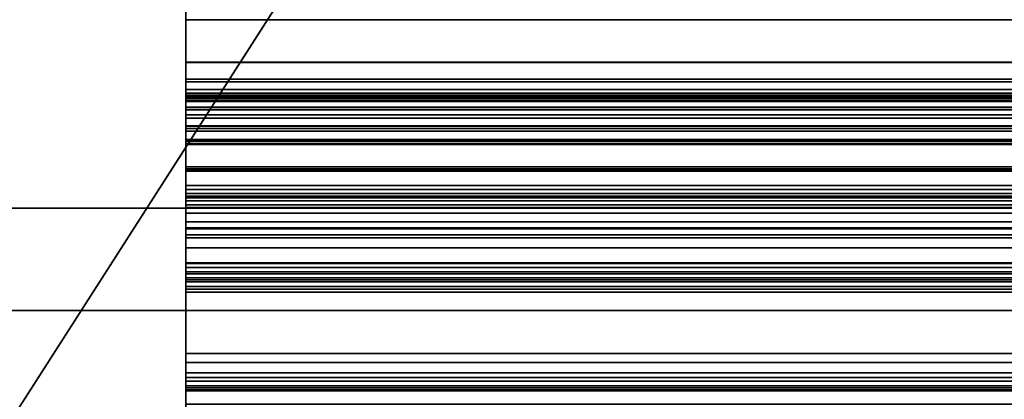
# Model space of a CAD drawing. Header units: millimetres. Extents: x -527 to 5177, y -116 to 161.
# Tile 736 of 1056: x 2586.75 to 2606.03, y 7.96 to 15.39. Entities that reach past the tile are written whole.
import ezdxf

# ---------------------------------------------------------------- set-up
doc = ezdxf.new("R2010")
doc.units = ezdxf.units.MM
doc.layers.add('151', color=7, linetype='Continuous', true_color=0xffffff)

# ---------------------------------------------------------------- blocks, each defined once
blk = doc.blocks.new('UG_SURFACE_192')
at = {"layer": '151', "color": 35, "linetype": 'Continuous', "lineweight": 35}
for points in [[(3421, 11.7, 2017), (2579, 11.7, 2017), (2579, 7.5, 2017), (3417, 7.5, 2017)], [(3421, 11.7, 2), (3421, 9.7), (2579, 9.7), (2579, 11.7, 2)], [(2579, 11.7, 2), (2623.018, 11.7, 999.334), (2634, 11.7, 997)], [(2579, 11.7, 2), (2607.148, 11.7, 1026.822), (2608.321, 11.7, 1015.657)], [(2634, 11.7, 997), (2644.982, 11.7, 999.334), (3421, 11.7, 2), (2579, 11.7, 2)], [(2608.321, 11.7, 1015.657), (2613.935, 11.7, 1005.934), (2579, 11.7, 2)], [(2613.935, 11.7, 1005.934), (2623.018, 11.7, 999.334), (2579, 11.7, 2)], [(2607.148, 11.7, 1026.822), (2579, 11.7, 2), (2579, 11.7, 2017), (2607.148, 11.7, 1106.822)], [(2579, 11.7, 2017), (2618.13, 11.7, 1125.843), (2610.617, 11.7, 1117.5)], [(2579, 11.7, 2017), (2639.614, 11.7, 1130.41), (2628.386, 11.7, 1130.41)], [(2628.386, 11.7, 1130.41), (2618.13, 11.7, 1125.843), (2579, 11.7, 2017)], [(2610.617, 11.7, 1117.5), (2607.148, 11.7, 1106.822), (2579, 11.7, 2017)], [(2649.87, 11.7, 1125.843), (2639.614, 11.7, 1130.41), (2579, 11.7, 2017), (3421, 11.7, 2017)], [(2583, 7.5), (2579, 7.5), (2579, 9.7), (3421, 9.7)], [(3421, 9.7), (3417, 1.7), (2583, 1.7), (2583, 7.5)]]:
    blk.add_3dface(points, dxfattribs=at)
blk = doc.blocks.new('UG_SURFACE_214')
at = {"layer": '151', "color": 252, "linetype": 'Continuous', "lineweight": 35}
for points in [[(2573.5, 74.62, 2021.75), (2573.5, -26.22, 2021.75), (2741.5, 26.8, 2021.75), (2741.5, 28.8, 2021.75)], [(2575, -26.22, 2020.25), (2575, 74.62, 2020.25), (2741.5, 28.8, 2020.25), (2741.5, 26.8, 2020.25)], [(2921.833, 26.8, 2020.25), (3190.167, 28.8, 2020.25), (3190.167, 26.8, 2020.25), (2575, -26.22, 2020.25)], [(2753.5, 26.8, 2020.25), (2909.833, 28.8, 2020.25), (2909.833, 26.8, 2020.25), (2575, -26.22, 2020.25)], [(2573.5, -26.22, 2021.75), (3426.5, -26.22, 2021.75), (2753.5, 26.8, 2021.75), (2741.5, 26.8, 2021.75)], [(2575, -26.22, 2020.25), (3190.167, 26.8, 2020.25), (3202.167, 26.8, 2020.25)], [(3425, -26.22, 2020.25), (2575, -26.22, 2020.25), (3358.5, 26.8, 2020.25), (3370.5, 26.8, 2020.25)], [(3202.167, 26.8, 2020.25), (3358.5, 26.8, 2020.25), (2575, -26.22, 2020.25)], [(2575, -26.22, 2020.25), (2909.833, 26.8, 2020.25), (2921.833, 26.8, 2020.25)], [(2575, -26.22, 2020.25), (2741.5, 26.8, 2020.25), (2753.5, 26.8, 2020.25)]]:
    blk.add_3dface(points, dxfattribs=at)
blk = doc.blocks.new('UG_SURFACE_244')
at = {"layer": '151', "color": 252, "linetype": 'Continuous', "lineweight": 35}
for points in [[(2592, 16.014, -6.75), (2576, 16.014, -6.75), (2576, -8.953, -6.75), (3424, -8.953, -6.75)], [(2576, -8.953, -7.75), (2576, 16.014, -7.75), (2592, 16.014, -7.75)], [(2592, 16.014, -7.75), (3408, 16.014, -7.75), (2576, -8.953, -7.75)], [(3408, 16.014, -7.75), (3424, 16.014, -7.75), (3424, -8.953, -7.75), (2576, -8.953, -7.75)], [(3408, 16.014, -6.75), (2592, 16.014, -6.75), (3424, -8.953, -6.75)]]:
    blk.add_3dface(points, dxfattribs=at)
blk = doc.blocks.new('UG_SURFACE_264')
at = {"layer": '151', "color": 206, "linetype": 'Continuous', "lineweight": 35}
for points in [[(2590, 18.28, -3.37), (2590, 18.401, -3.492), (2590, 17.875, -4.628), (2590, 14.56, -4.675)], [(2590, 16.886, -3.622), (2590, 17.055, -3.582), (2590, 18.28, -3.37), (2590, 14.56, -4.675)], [(2590, 17.875, -4.628), (3410, 17.875, -4.628), (3410, 14.56, -4.675), (2590, 14.56, -4.675)], [(2590, 13.956, -3.705), (3410, 13.956, -3.705), (3410, 16.886, -3.622), (2590, 16.886, -3.622)], [(2590, 13.956, -3.705), (2590, 16.886, -3.622), (2590, 14.56, -4.675)], [(2590, 15.808, 9.306), (3410, 15.808, 9.306), (3410, 14.554, 8.056), (2590, 14.554, 8.056)], [(2590, 15.808, 9.306), (2590, 14.554, 8.056), (2590, 14.177, 8.523), (2590, 15.393, 9.771)], [(2590, 14.177, 8.523), (3410, 14.177, 8.523), (3410, 15.393, 9.771), (2590, 15.393, 9.771)], [(2590, 14.56, -4.675), (2590, 13.307, -4.675), (2590, 13.874, -3.701), (2590, 13.956, -3.705)], [(2590, 14.56, -4.675), (3410, 14.56, -4.675), (3410, 13.307, -4.675), (2590, 13.307, -4.675)], [(2590, 14.554, 8.056), (3410, 14.554, 8.056), (3410, 14.228, 7.837), (2590, 14.228, 7.837)], [(2590, 14.554, 8.056), (2590, 14.228, 7.837), (2590, 14.028, 8.423), (2590, 14.177, 8.523)], [(2590, 14.228, 7.837), (3410, 14.228, 7.837), (3410, 13.848, 7.769), (2590, 13.848, 7.769)], [(2590, 14.228, 7.837), (2590, 13.848, 7.769), (2590, 13.855, 8.392), (2590, 14.028, 8.423)], [(2590, 14.028, 8.423), (3410, 14.028, 8.423), (3410, 14.177, 8.523), (2590, 14.177, 8.523)], [(2590, 13.855, 8.392), (3410, 13.855, 8.392), (3410, 14.028, 8.423), (2590, 14.028, 8.423)], [(2590, 13.874, -3.701), (3410, 13.874, -3.701), (3410, 13.956, -3.705), (2590, 13.956, -3.705)], [(2590, 13.918, -0.829), (3410, 13.918, -0.829), (3410, 13.912, -0.873), (2590, 13.912, -0.873)], [(2590, 13.896, -0.661), (3410, 13.896, -0.661), (3410, 13.918, -0.829), (2590, 13.918, -0.829)], [(2590, 13.048, -1.051), (2590, 13.049, -0.976), (2590, 13.918, -0.829), (2590, 13.912, -0.873)], [(2590, 13.896, -0.661), (2590, 13.918, -0.829), (2590, 13.049, -0.976)], [(2590, 13.912, -0.873), (3410, 13.912, -0.873), (3410, 13.21, -2.79), (2590, 13.21, -2.79)], [(2590, 13.912, -0.873), (2590, 13.21, -2.79), (2590, 12.514, -2.508), (2590, 13.048, -1.051)], [(2590, 13.81, -0.519), (3410, 13.81, -0.519), (3410, 13.896, -0.661), (2590, 13.896, -0.661)], [(2590, 13.049, -0.976), (2590, 13.015, -0.885), (2590, 13.81, -0.519), (2590, 13.896, -0.661)], [(2590, 13.793, -3.688), (3410, 13.793, -3.688), (3410, 13.874, -3.701), (2590, 13.874, -3.701)], [(2590, 13.307, -4.675), (2590, 13.793, -3.688), (2590, 13.874, -3.701)], [(2590, 13.679, 8.434), (2590, 13.855, 8.392), (2590, 13.848, 7.769), (2590, 13.465, 7.86)], [(2590, 13.679, 8.434), (3410, 13.679, 8.434), (3410, 13.855, 8.392), (2590, 13.855, 8.392)], [(2590, 13.848, 7.769), (3410, 13.848, 7.769), (3410, 13.465, 7.86), (2590, 13.465, 7.86)], [(2590, 13.672, -0.421), (3410, 13.672, -0.421), (3410, 13.81, -0.519), (2590, 13.81, -0.519)], [(2590, 13.672, -0.421), (2590, 13.81, -0.519), (2590, 13.015, -0.885)], [(2590, 13.533, -3.58), (3410, 13.533, -3.58), (3410, 13.793, -3.688), (2590, 13.793, -3.688)], [(2590, 13.307, -4.675), (2590, 13.533, -3.58), (2590, 13.793, -3.688)], [(2590, 13.628, 8.463), (2590, 13.679, 8.434), (2590, 13.465, 7.86), (2590, 13.26, 7.993)], [(2590, 13.628, 8.463), (3410, 13.628, 8.463), (3410, 13.679, 8.434), (2590, 13.679, 8.434)], [(2590, 12.462, 0.783), (3410, 12.462, 0.783), (3410, 13.672, -0.421), (2590, 13.672, -0.421)], [(2590, 13.672, -0.421), (2590, 13.015, -0.885), (2590, 12.948, -0.814)], [(2590, 12.948, -0.814), (2590, 11.718, 0.448), (2590, 12.462, 0.783), (2590, 13.672, -0.421)], [(2590, 12.968, 9.015), (2590, 13.628, 8.463), (2590, 13.26, 7.993), (2590, 12.145, 8.931)], [(2590, 12.968, 9.015), (3410, 12.968, 9.015), (3410, 13.628, 8.463), (2590, 13.628, 8.463)], [(2590, 13.315, -3.36), (3410, 13.315, -3.36), (3410, 13.533, -3.58), (2590, 13.533, -3.58)], [(2590, 13.315, -3.36), (2590, 13.533, -3.58), (2590, 13.307, -4.675), (2590, 12.464, -3.693)], [(2590, 13.465, 7.86), (3410, 13.465, 7.86), (3410, 13.26, 7.993), (2590, 13.26, 7.993)], [(2590, 13.209, -3.103), (3410, 13.209, -3.103), (3410, 13.315, -3.36), (2590, 13.315, -3.36)], [(2590, 13.209, -3.103), (2590, 13.315, -3.36), (2590, 12.464, -3.693), (2590, 12.467, -3.687)], [(2590, 10.632, -3.786), (2590, 12.464, -3.693), (2590, 13.307, -4.675), (2590, 10.297, -4.76)], [(2590, 13.307, -4.675), (3410, 13.307, -4.675), (3410, 10.297, -4.76), (2590, 10.297, -4.76)], [(2590, 13.26, 7.993), (3410, 13.26, 7.993), (3410, 12.145, 8.931), (2590, 12.145, 8.931)], [(2590, 13.21, -2.79), (3410, 13.21, -2.79), (3410, 13.209, -3.103), (2590, 13.209, -3.103)], [(2590, 13.21, -2.79), (2590, 13.209, -3.103), (2590, 12.426, -3.165), (2590, 12.514, -2.508)], [(2590, 13.209, -3.103), (2590, 12.467, -3.687), (2590, 12.47, -3.668)], [(2590, 12.47, -3.668), (2590, 12.426, -3.165), (2590, 13.209, -3.103)], [(2590, 13.049, -0.976), (3410, 13.049, -0.976), (3410, 13.015, -0.885), (2590, 13.015, -0.885)], [(2590, 13.048, -1.051), (3410, 13.048, -1.051), (3410, 13.049, -0.976), (2590, 13.049, -0.976)], [(2590, 12.514, -2.508), (3410, 12.514, -2.508), (3410, 13.048, -1.051), (2590, 13.048, -1.051)], [(2590, 13.015, -0.885), (3410, 13.015, -0.885), (3410, 12.948, -0.814), (2590, 12.948, -0.814)], [(2590, 12.145, 8.931), (2590, 11.94, 9.881), (2590, 12.968, 9.015)], [(2590, 11.94, 9.881), (3410, 11.94, 9.881), (3410, 12.968, 9.015), (2590, 12.968, 9.015)], [(2590, 12.948, -0.814), (3410, 12.948, -0.814), (3410, 11.718, 0.448), (2590, 11.718, 0.448)], [(2590, 12.426, -3.165), (3410, 12.426, -3.165), (3410, 12.514, -2.508), (2590, 12.514, -2.508)], [(2590, 12.47, -3.668), (3410, 12.47, -3.668), (3410, 12.426, -3.165), (2590, 12.426, -3.165)], [(2590, 12.467, -3.687), (3410, 12.467, -3.687), (3410, 12.47, -3.668), (2590, 12.47, -3.668)], [(2590, 12.464, -3.693), (3410, 12.464, -3.693), (3410, 12.467, -3.687), (2590, 12.467, -3.687)], [(2590, 10.632, -3.786), (3410, 10.632, -3.786), (3410, 12.464, -3.693), (2590, 12.464, -3.693)], [(2590, 11.295, 3.173), (3410, 11.295, 3.173), (3410, 12.462, 0.783), (2590, 12.462, 0.783)], [(2590, 11.718, 0.448), (2590, 10.538, 2.956), (2590, 11.295, 3.173), (2590, 12.462, 0.783)], [(2590, 12.145, 8.931), (3410, 12.145, 8.931), (3410, 12.068, 8.973), (2590, 12.068, 8.973)], [(2590, 12.145, 8.931), (2590, 12.068, 8.973), (2590, 11.94, 9.881)], [(2590, 12.068, 8.973), (3410, 12.068, 8.973), (3410, 11.99, 8.98), (2590, 11.99, 8.98)], [(2590, 11.94, 9.881), (2590, 12.068, 8.973), (2590, 11.99, 8.98)], [(2590, 11.99, 8.98), (3410, 11.99, 8.98), (3410, 11.907, 8.956), (2590, 11.907, 8.956)], [(2590, 11.77, 9.954), (2590, 11.94, 9.881), (2590, 11.99, 8.98), (2590, 11.907, 8.956)], [(2590, 11.77, 9.954), (3410, 11.77, 9.954), (3410, 11.94, 9.881), (2590, 11.94, 9.881)], [(2590, 11.907, 8.956), (3410, 11.907, 8.956), (3410, 11.846, 8.906), (2590, 11.846, 8.906)], [(2590, 11.907, 8.956), (2590, 11.607, 9.957), (2590, 11.77, 9.954)], [(2590, 11.907, 8.956), (2590, 11.437, 9.891), (2590, 11.607, 9.957)], [(2590, 11.318, 9.776), (2590, 11.437, 9.891), (2590, 11.907, 8.956), (2590, 11.846, 8.906)], [(2590, 11.846, 8.906), (3410, 11.846, 8.906), (3410, 10.618, 6.79), (2590, 10.618, 6.79)], [(2590, 11.846, 8.906), (2590, 10.618, 6.79), (2590, 7.217, 2.399), (2590, 11.318, 9.776)], [(2590, 11.607, 9.957), (3410, 11.607, 9.957), (3410, 11.77, 9.954), (2590, 11.77, 9.954)], [(2590, 11.718, 0.448), (3410, 11.718, 0.448), (3410, 10.538, 2.956), (2590, 10.538, 2.956)], [(2590, 11.437, 9.891), (3410, 11.437, 9.891), (3410, 11.607, 9.957), (2590, 11.607, 9.957)], [(2590, 11.318, 9.776), (3410, 11.318, 9.776), (3410, 11.437, 9.891), (2590, 11.437, 9.891)], [(2590, 7.217, 2.399), (3410, 7.217, 2.399), (3410, 11.318, 9.776), (2590, 11.318, 9.776)], [(2590, 11.179, 5.888), (3410, 11.179, 5.888), (3410, 11.295, 3.173), (2590, 11.295, 3.173)], [(2590, 11.179, 5.888), (2590, 11.295, 3.173), (2590, 10.538, 2.956), (2590, 10.456, 5.786)], [(2590, 11.182, 5.946), (3410, 11.182, 5.946), (3410, 11.179, 5.888), (2590, 11.179, 5.888)], [(2590, 11.12, 6.288), (3410, 11.12, 6.288), (3410, 11.182, 5.946), (2590, 11.182, 5.946)], [(2590, 10.456, 5.786), (2590, 11.182, 5.946), (2590, 11.179, 5.888)], [(2590, 11.12, 6.288), (2590, 11.182, 5.946), (2590, 10.456, 5.786), (2590, 10.413, 5.856)], [(2590, 10.925, 6.588), (3410, 10.925, 6.588), (3410, 11.12, 6.288), (2590, 11.12, 6.288)], [(2590, 10.925, 6.588), (2590, 11.12, 6.288), (2590, 10.413, 5.856), (2590, 10.339, 5.909)], [(2590, 10.618, 6.79), (3410, 10.618, 6.79), (3410, 10.925, 6.588), (2590, 10.925, 6.588)], [(2590, 10.339, 5.909), (2590, 10.618, 6.79), (2590, 10.925, 6.588)], [(2590, 8.383, -4.34), (2590, 10.632, -3.786), (2590, 10.297, -4.76), (2590, 8.858, -5.218)], [(2590, 8.383, -4.34), (3410, 8.383, -4.34), (3410, 10.632, -3.786), (2590, 10.632, -3.786)], [(2590, 7.217, 2.399), (2590, 10.618, 6.79), (2590, 10.056, 5.818)], [(2590, 10.618, 6.79), (2590, 10.118, 5.887), (2590, 10.056, 5.818)], [(2590, 10.618, 6.79), (2590, 10.259, 5.929), (2590, 10.169, 5.914)], [(2590, 10.169, 5.914), (2590, 10.118, 5.887), (2590, 10.618, 6.79)], [(2590, 10.339, 5.909), (2590, 10.259, 5.929), (2590, 10.618, 6.79)], [(2590, 10.538, 2.956), (3410, 10.538, 2.956), (3410, 10.456, 5.786), (2590, 10.456, 5.786)], [(2590, 10.456, 5.786), (3410, 10.456, 5.786), (3410, 10.413, 5.856), (2590, 10.413, 5.856)], [(2590, 10.413, 5.856), (3410, 10.413, 5.856), (3410, 10.339, 5.909), (2590, 10.339, 5.909)], [(2590, 10.339, 5.909), (3410, 10.339, 5.909), (3410, 10.259, 5.929), (2590, 10.259, 5.929)], [(2590, 10.297, -4.76), (3410, 10.297, -4.76), (3410, 8.858, -5.218), (2590, 8.858, -5.218)], [(2590, 10.259, 5.929), (3410, 10.259, 5.929), (3410, 10.169, 5.914), (2590, 10.169, 5.914)], [(2590, 10.169, 5.914), (3410, 10.169, 5.914), (3410, 10.118, 5.887), (2590, 10.118, 5.887)], [(2590, 10.118, 5.887), (3410, 10.118, 5.887), (3410, 10.056, 5.818), (2590, 10.056, 5.818)], [(2590, 7.217, 2.399), (2590, 10.056, 5.818), (2590, 7.866, 2.032)], [(2590, 10.056, 5.818), (3410, 10.056, 5.818), (3410, 7.866, 2.032), (2590, 7.866, 2.032)], [(2590, 8.142, -4.637), (2590, 8.858, -5.218), (2590, 8.682, -5.275), (2590, 8.478, -5.258)], [(2590, 8.142, -4.637), (2590, 8.225, -4.473), (2590, 8.383, -4.34), (2590, 8.858, -5.218)], [(2590, 8.858, -5.218), (3410, 8.858, -5.218), (3410, 8.682, -5.275), (2590, 8.682, -5.275)], [(2590, 8.682, -5.275), (3410, 8.682, -5.275), (3410, 8.478, -5.258), (2590, 8.478, -5.258)], [(2590, 8.142, -4.637), (2590, 8.478, -5.258), (2590, 8.315, -5.174), (2590, 8.181, -5.017)], [(2590, 8.478, -5.258), (3410, 8.478, -5.258), (3410, 8.315, -5.174), (2590, 8.315, -5.174)], [(2590, 8.225, -4.473), (3410, 8.225, -4.473), (3410, 8.383, -4.34), (2590, 8.383, -4.34)], [(2590, 8.315, -5.174), (3410, 8.315, -5.174), (3410, 8.181, -5.017), (2590, 8.181, -5.017)], [(2590, 8.142, -4.637), (3410, 8.142, -4.637), (3410, 8.225, -4.473), (2590, 8.225, -4.473)], [(2590, 8.181, -5.017), (2590, 8.125, -4.84), (2590, 8.142, -4.637)], [(2590, 8.181, -5.017), (3410, 8.181, -5.017), (3410, 8.125, -4.84), (2590, 8.125, -4.84)], [(2590, 8.125, -4.84), (3410, 8.125, -4.84), (3410, 8.142, -4.637), (2590, 8.142, -4.637)]]:
    blk.add_3dface(points, dxfattribs=at)
blk = doc.blocks.new('UG_SURFACE_281')
at = {"layer": '151', "color": 252, "linetype": 'Continuous', "lineweight": 35}
for points in [[(3627, -9.3, 2212.25), (3627, 142.4, 2212.25), (2373, 142.4, 2212.25), (2373, -9.3, 2212.25)], [(2523, -9.3, 2062.25), (2523, 142.4, 2062.25), (3477, 142.4, 2062.25), (3477, -9.3, 2062.25)]]:
    blk.add_3dface(points, dxfattribs=at)

msp = doc.modelspace()

# ---------------------------------------------------------------- linework, layer by layer
at = {"layer": '151', "color": 251, "linetype": 'Continuous', "lineweight": -3, "true_color": 0x636466}
for p, q in [((2590, 14.56, -4.675), (2590, 17.875, -4.628)), ((2590, 13.956, -3.705), (2590, 16.886, -3.622)), ((2590, 15.808, 9.306), (2590, 14.554, 8.056)), ((2590, 15.393, 9.771), (2590, 14.177, 8.523)), ((3410, 15.393, 9.771), (2590, 15.393, 9.771)), ((3410, 14.56, -4.675), (2590, 14.56, -4.675)), ((3410, 14.554, 8.056), (2590, 14.554, 8.056)), ((3410, 14.177, 8.523), (2590, 14.177, 8.523)), ((3410, 13.956, -3.705), (2590, 13.956, -3.705)), ((2590, 13.912, -0.873), (2590, 13.21, -2.79)), ((3410, 13.912, -0.873), (2590, 13.912, -0.873)), ((3410, 13.793, -3.688), (2590, 13.793, -3.688)), ((3410, 13.672, -0.421), (2590, 13.672, -0.421)), ((3410, 13.628, 8.463), (2590, 13.628, 8.463)), ((2590, 13.628, 8.463), (2590, 12.968, 9.015)), ((2590, 13.26, 7.993), (2590, 12.145, 8.931)), ((3410, 13.26, 7.993), (2590, 13.26, 7.993)), ((3410, 13.21, -2.79), (2590, 13.21, -2.79)), ((3410, 13.048, -1.051), (2590, 13.048, -1.051)), ((2590, 13.048, -1.051), (2590, 12.514, -2.508)), ((2590, 12.968, 9.015), (2590, 11.94, 9.881)), ((3410, 12.968, 9.015), (2590, 12.968, 9.015)), ((3410, 12.948, -0.814), (2590, 12.948, -0.814)), ((3410, 12.514, -2.508), (2590, 12.514, -2.508)), ((3410, 12.464, -3.693), (2590, 12.464, -3.693)), ((3410, 12.145, 8.931), (2590, 12.145, 8.931)), ((3410, 11.94, 9.881), (2590, 11.94, 9.881)), ((3410, 11.846, 8.906), (2590, 11.846, 8.906)), ((2590, 11.846, 8.906), (2590, 10.618, 6.79)), ((2579, 11.7, 2), (3421, 11.7, 2)), ((2579, 11.7, 2017), (3421, 11.7, 2017)), ((2590, 11.318, 9.776), (2590, 7.217, 2.399)), ((3410, 11.318, 9.776), (2590, 11.318, 9.776)), ((3410, 11.179, 5.888), (2590, 11.179, 5.888)), ((3410, 10.618, 6.79), (2590, 10.618, 6.79)), ((3410, 10.456, 5.786), (2590, 10.456, 5.786)), ((3410, 10.169, 5.914), (2590, 10.169, 5.914)), ((3410, 10.056, 5.818), (2590, 10.056, 5.818)), ((2590, 7.866, 2.032), (2590, 10.056, 5.818)), ((2579, 9.7), (3421, 9.7)), ((3410, 8.858, -5.218), (2590, 8.858, -5.218)), ((3410, 8.383, -4.34), (2590, 8.383, -4.34)), ((3410, 8.181, -5.017), (2590, 8.181, -5.017))]:
    msp.add_line(p, q, dxfattribs=at)
for points in [[(2590, 15.85, 9.963), (2590, 15.678, 9.963), (2590, 15.513, 9.894), (2590, 15.393, 9.771)], [(2590, 8.858, -5.218), (2590, 10.247, -4.41), (2590, 12.584, -4.732), (2590, 14.56, -4.675)], [(2590, 14.554, 8.056), (2590, 14.206, 7.699), (2590, 13.641, 7.671), (2590, 13.26, 7.993)], [(2590, 14.177, 8.523), (2590, 14.032, 8.374), (2590, 13.801, 8.349), (2590, 13.628, 8.463)], [(2590, 13.793, -3.688), (2590, 13.846, -3.7), (2590, 13.901, -3.705), (2590, 13.956, -3.705)], [(2590, 13.672, -0.421), (2590, 13.848, -0.497), (2590, 13.948, -0.685), (2590, 13.912, -0.873)], [(2590, 13.21, -2.79), (2590, 13.123, -3.199), (2590, 13.384, -3.601), (2590, 13.793, -3.688)], [(2590, 11.179, 5.888), (2590, 10.779, 3.485), (2590, 11.737, 1.059), (2590, 13.672, -0.421)], [(2590, 12.948, -0.814), (2590, 13.024, -0.867), (2590, 13.063, -0.96), (2590, 13.048, -1.051)], [(2590, 10.456, 5.786), (2590, 10.005, 3.295), (2590, 10.963, 0.757), (2590, 12.948, -0.814)], [(2590, 12.514, -2.508), (2590, 12.324, -3.043), (2590, 12.504, -3.638), (2590, 12.464, -3.693)], [(2590, 12.464, -3.693), (2590, 11.654, -3.578), (2590, 9.748, -3.84), (2590, 8.383, -4.34)], [(2590, 12.145, 8.931), (2590, 12.055, 9.007), (2590, 11.921, 8.995), (2590, 11.846, 8.906)], [(2590, 11.94, 9.881), (2590, 11.739, 10.023), (2590, 11.461, 9.977), (2590, 11.318, 9.776)], [(2590, 10.618, 6.79), (2590, 10.984, 6.646), (2590, 11.212, 6.279), (2590, 11.179, 5.888)], [(2590, 10.169, 5.914), (2590, 10.284, 5.958), (2590, 10.412, 5.9), (2590, 10.456, 5.786)], [(2590, 10.056, 5.818), (2590, 10.082, 5.862), (2590, 10.121, 5.896), (2590, 10.169, 5.914)], [(2590, 8.181, -5.017), (2590, 8.313, -5.259), (2590, 8.616, -5.35), (2590, 8.858, -5.218)], [(2590, 8.383, -4.34), (2590, 8.14, -4.471), (2590, 8.05, -4.774), (2590, 8.181, -5.017)]]:
    msp.add_open_spline(points, degree=3, dxfattribs=at)

# ---------------------------------------------------------------- block references
for name in ['UG_SURFACE_281', 'UG_SURFACE_214', 'UG_SURFACE_192', 'UG_SURFACE_244', 'UG_SURFACE_264']:
    msp.add_blockref(name, (0, 0), dxfattribs=at)

doc.saveas('drawing.dxf')
